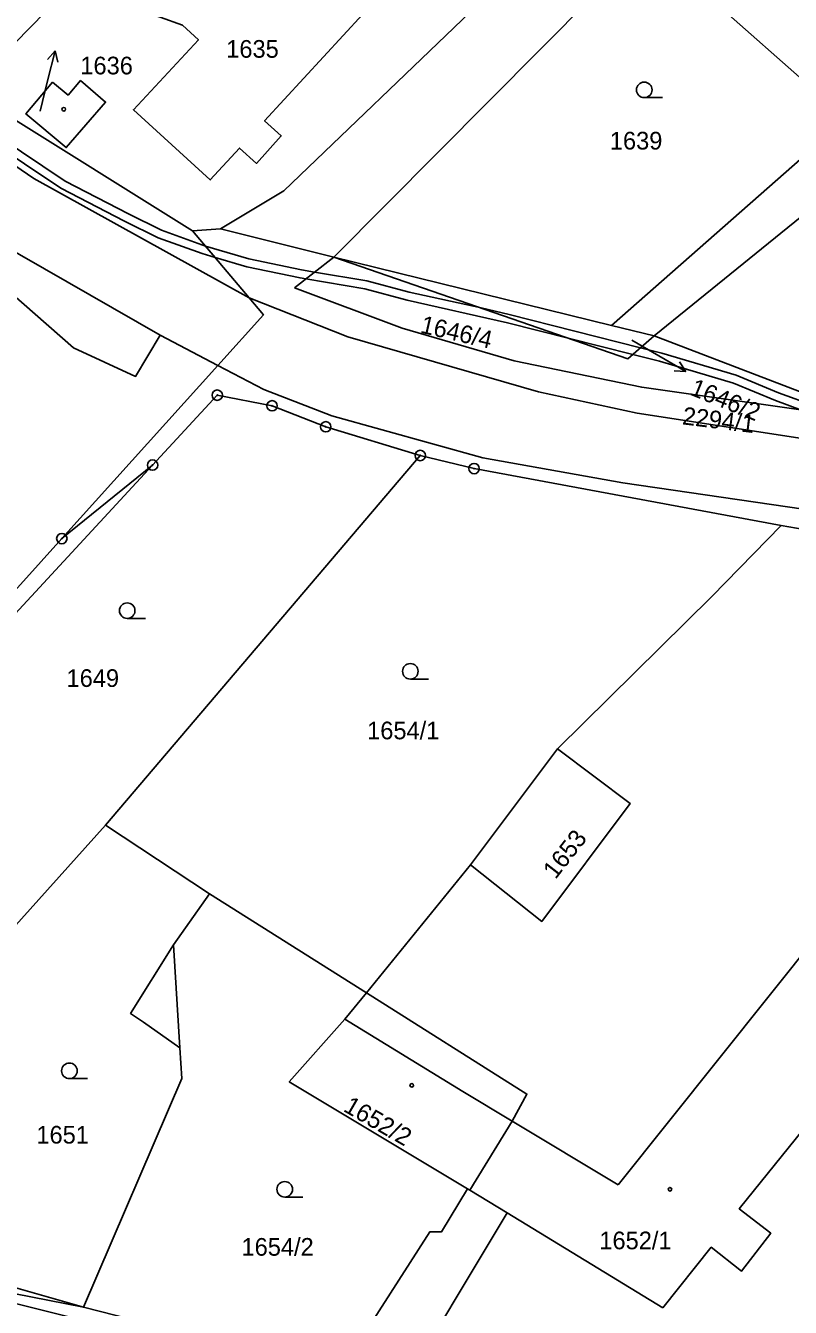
# Model space of a CAD drawing. Extents: x -504988 to -494607, y -1123820 to -1114018.
# Drawn here: x -498333.2 to -498259.6, y -1118661.8 to -1118538.5 of the extents above; entities that cross this region are included whole.
import ezdxf

# ---------------------------------------------------------------- set-up
doc = ezdxf.new("R2010")
doc.units = 0
for name, color, linetype in [('Hranice parcel', 7, 'Continuous'), ('Parcelní čísla', 7, 'Continuous'), ('Pop  PČ popisy', 7, 'Continuous'), ('Vnitřní kresba', 7, 'Continuous'), ('Věcná břemena k části', 7, 'Continuous'), ('Značky bodu BP', 7, 'Continuous'), ('Značky budov', 7, 'Continuous'), ('Značky kultur', 7, 'Continuous')]:
    doc.layers.add(name, color=color, linetype=linetype)

msp = doc.modelspace()

# ---------------------------------------------------------------- linework, layer by layer
at = {"layer": 'Hranice parcel'}
for p, q in [((-498272.74, -1118568.32), (-498210.39, -1118517.7)), ((-498273.47, -1118530.42), (-498303.59, -1118560.73)), ((-498254.26, -1118547.41), (-498273.47, -1118530.42)), ((-498317.17, -1118558.2), (-498338.79, -1118544.71)), ((-498276.86, -1118567.31), (-498254.26, -1118547.41)), ((-498314.5, -1118558.02), (-498317.17, -1118558.2)), ((-498311.74, -1118564.65), (-498317.17, -1118558.2)), ((-498303.59, -1118560.73), (-498314.5, -1118558.02)), ((-498339.18, -1118560.22), (-498328.64, -1118569.47)), ((-498307.38, -1118563.7), (-498303.59, -1118560.73)), ((-498276.86, -1118567.31), (-498303.59, -1118560.73)), ((-498311.74, -1118564.65), (-498302.24, -1118568.42)), ((-498272.74, -1118568.32), (-498276.86, -1118567.31)), ((-498320.3, -1118568.26), (-498314.75, -1118571.16)), ((-498251.46, -1118576.47), (-498272.74, -1118568.32)), ((-498314.75, -1118571.16), (-498329.76, -1118587.82)), ((-498314.75, -1118571.16), (-498310.31, -1118573.48)), ((-498325.57, -1118615.39), (-498295.26, -1118579.82)), ((-498329.76, -1118587.82), (-498321.03, -1118580.74)), ((-498260.52, -1118586.56), (-498255.85, -1118587.36)), ((-498344.69, -1118604.39), (-498329.76, -1118587.82)), ((-498282.05, -1118608.04), (-498290.44, -1118619.2)), ((-498315.55, -1118622.01), (-498325.57, -1118615.39)), ((-498290.44, -1118619.2), (-498300.45, -1118631.53)), ((-498315.55, -1118622.01), (-498300.45, -1118631.53)), ((-498346.78, -1118657.99), (-498327.67, -1118661.78)), ((-498327.67, -1118661.78), (-498303.01, -1118668.01))]:
    msp.add_line(p, q, dxfattribs=at)
for points in [[(-498338.79, -1118544.71), (-498326.86, -1118532.56), (-498322.45, -1118536.88), (-498318.16, -1118538.4), (-498316.62, -1118539.82), (-498322.87, -1118546.56), (-498315.48, -1118553.3), (-498312.66, -1118550.24), (-498311.04, -1118551.72), (-498308.65, -1118549.07), (-498310.24, -1118547.61), (-498297.01, -1118533.23), (-498282.05, -1118516.98), (-498285.4, -1118513.05), (-498298.96, -1118499.08), (-498293.19, -1118491.79)], [(-498314.5, -1118558.02), (-498308.41, -1118554.35), (-498272.53, -1118519.95)], [(-498330.66, -1118543.9), (-498333.21, -1118546.96), (-498329.33, -1118550.2), (-498325.55, -1118545.81), (-498327.95, -1118543.74), (-498329.16, -1118545.15), (-498330.66, -1118543.9)], [(-498303.59, -1118560.73), (-498275.28, -1118570.51), (-498272.74, -1118568.32)], [(-498251.46, -1118576.47), (-498273.95, -1118573.25), (-498286.23, -1118570.72), (-498297.02, -1118567.57), (-498307.38, -1118563.7)], [(-498314.75, -1118571.16), (-498310.36, -1118566.29), (-498311.74, -1118564.65)], [(-498328.64, -1118569.47), (-498322.66, -1118572.21), (-498320.3, -1118568.26)], [(-498302.24, -1118568.42), (-498283.89, -1118573.7), (-498274.4, -1118575.74), (-498239.29, -1118581.14)], [(-498310.31, -1118573.48), (-498303.76, -1118576.02), (-498289.23, -1118580.05), (-498275.77, -1118582.44), (-498240.78, -1118587.56), (-498220.43, -1118592.27), (-498215.42, -1118593.85), (-498204.37, -1118598.53), (-498198.11, -1118601.61), (-498193.07, -1118604.49), (-498188.94, -1118607.33), (-498180.06, -1118614.69), (-498168.85, -1118627.41), (-498160.5, -1118641.39), (-498158.2, -1118646.22), (-498156.22, -1118651.65), (-498152.88, -1118664.42), (-498151.06, -1118675.05), (-498149.94, -1118686.75)], [(-498321.03, -1118580.74), (-498314.8, -1118574.02), (-498309.53, -1118575.04), (-498304.36, -1118577.06), (-498295.26, -1118579.82)], [(-498295.26, -1118579.82), (-498290.09, -1118581.08), (-498260.52, -1118586.56)], [(-498321.03, -1118580.74), (-498341.28, -1118602.64), (-498344.69, -1118604.39)], [(-498260.52, -1118586.56), (-498267.19, -1118593.4), (-498282.05, -1118608.04)], [(-498271.91, -1118661.82), (-498267.26, -1118656.01), (-498264.34, -1118658.3), (-498261.53, -1118654.66), (-498264.57, -1118652.3), (-498238.6, -1118620.15), (-498234.06, -1118614.16), (-498236.25, -1118602.81), (-498237.08, -1118602.12)], [(-498282.05, -1118608.04), (-498275.05, -1118613.32), (-498283.58, -1118624.65), (-498290.44, -1118619.2)], [(-498337.52, -1118633.59), (-498335.61, -1118626.59), (-498325.57, -1118615.39)], [(-498327.67, -1118661.78), (-498318.22, -1118639.76), (-498318.4, -1118636.83), (-498321.89, -1118634.36), (-498323.14, -1118633.5), (-498319.02, -1118626.92), (-498315.55, -1118622.01)], [(-498300.45, -1118631.53), (-498302.51, -1118634.07), (-498307.87, -1118640.08), (-498295.2, -1118647.68), (-498290.71, -1118650.4)], [(-498300.45, -1118631.53), (-498285, -1118641.27), (-498286.43, -1118643.86), (-498290.51, -1118650.52), (-498290.71, -1118650.4)], [(-498290.71, -1118650.4), (-498293.21, -1118654.51), (-498294.34, -1118654.52), (-498303.01, -1118668.01)], [(-498297.71, -1118670.73), (-498286.91, -1118652.71), (-498271.91, -1118661.82)], [(-498303.41, -1118669.74), (-498308.55, -1118668.07), (-498313.33, -1118666.65), (-498346.79, -1118658.27)]]:
    msp.add_lwpolyline(points, dxfattribs=at)
at = {"layer": 'Pop  PČ popisy'}
for p, q in [((-498331.13, -1118543.78), (-498330.4, -1118540.87)), ((-498330.4, -1118540.87), (-498331.13, -1118541.72)), ((-498330.4, -1118540.87), (-498330.16, -1118541.96)), ((-498331.83, -1118546.7), (-498331.13, -1118543.78)), ((-498274.91, -1118568.74), (-498272.31, -1118570.24)), ((-498272.31, -1118570.24), (-498269.71, -1118571.74)), ((-498269.71, -1118571.74), (-498270.33, -1118570.81)), ((-498269.71, -1118571.74), (-498270.83, -1118571.67))]:
    msp.add_line(p, q, dxfattribs=at)
at = {"layer": 'Vnitřní kresba'}
for p, q in [((-498345.53, -1118544.29), (-498332.44, -1118553.16)), ((-498332.44, -1118553.16), (-498311.74, -1118564.65)), ((-498337.43, -1118558.44), (-498320.3, -1118568.26)), ((-498276.22, -1118650), (-498246.85, -1118613.24)), ((-498319.02, -1118626.92), (-498318.4, -1118636.83)), ((-498302.51, -1118634.07), (-498291.17, -1118641.01)), ((-498291.17, -1118641.01), (-498286.43, -1118643.86)), ((-498286.43, -1118643.86), (-498276.22, -1118650)), ((-498286.91, -1118652.71), (-498290.51, -1118650.52)), ((-498346.4, -1118656.43), (-498327.67, -1118661.78))]:
    msp.add_line(p, q, dxfattribs=at)
at = {"layer": 'Věcná břemena k části'}
for points in [[(-498366.98, -1118530.46), (-498351.09, -1118540.05), (-498340.47, -1118547.01), (-498329.85, -1118554.09), (-498323.72, -1118557.29), (-498320.48, -1118558.89), (-498316.27, -1118560.4), (-498315, -1118560.77), (-498315.93, -1118559.67), (-498320.16, -1118558.15), (-498323.36, -1118556.57), (-498329.45, -1118553.41), (-498340.03, -1118546.35), (-498350.67, -1118539.37), (-498366.56, -1118529.78)], [(-498257.23, -1118575.08), (-498260.79, -1118573.79), (-498264.85, -1118572.1), (-498272.01, -1118569.98), (-498274.06, -1118569.46), (-498286.72, -1118566.27), (-498289.4, -1118565.63), (-498296.33, -1118564.11), (-498300.41, -1118563.01), (-498305.43, -1118562.17), (-498306.69, -1118561.96), (-498311.76, -1118560.89), (-498315.93, -1118559.67), (-498315, -1118560.77), (-498311.96, -1118561.67), (-498306.83, -1118562.74), (-498306.27, -1118562.83), (-498300.59, -1118563.79), (-498296.53, -1118564.89), (-498286.86, -1118567.07), (-498280.91, -1118568.56), (-498274.8, -1118570.1), (-498272.25, -1118570.74), (-498265.11, -1118572.86), (-498261.09, -1118574.53), (-498258.57, -1118575.45)]]:
    msp.add_lwpolyline(points, dxfattribs=at)
at = {"layer": 'Značky bodu BP'}
for centre, radius in [((-498314.8, -1118574.02), 0.5), ((-498314.8, -1118574.02), 0.0303), ((-498309.53, -1118575.04), 0.5), ((-498309.53, -1118575.04), 0.0303), ((-498304.36, -1118577.06), 0.5), ((-498304.36, -1118577.06), 0.0303), ((-498295.26, -1118579.82), 0.5), ((-498295.26, -1118579.82), 0.0303), ((-498321.03, -1118580.74), 0.5), ((-498321.03, -1118580.74), 0.0303), ((-498290.09, -1118581.08), 0.5), ((-498290.09, -1118581.08), 0.0303), ((-498329.76, -1118587.82), 0.5), ((-498329.76, -1118587.82), 0.0303)]:
    msp.add_circle(centre, radius, dxfattribs=at)
at = {"layer": 'Značky budov'}
for centre in [(-498329.57, -1118546.5), (-498296.08, -1118640.43), (-498271.23, -1118650.43)]:
    msp.add_circle(centre, 0.175, dxfattribs=at)
at = {"layer": 'Značky kultur'}
for p, q in [((-498273.71, -1118545.39), (-498271.96, -1118545.39)), ((-498323.47, -1118595.5), (-498321.72, -1118595.5)), ((-498296.22, -1118601.34), (-498294.47, -1118601.34)), ((-498329.03, -1118639.78), (-498327.28, -1118639.78)), ((-498308.31, -1118651.18), (-498306.56, -1118651.18))]:
    msp.add_line(p, q, dxfattribs=at)
for centre in [(-498273.71, -1118544.64), (-498323.47, -1118594.75), (-498296.22, -1118600.59), (-498329.03, -1118639.03), (-498308.31, -1118650.43)]:
    msp.add_circle(centre, 0.75, dxfattribs=at)

# ---------------------------------------------------------------- texts
at = {"layer": 'Parcelní čísla'}
for s, p in [('1635', (-498313.94, -1118541.55)), ('1636', (-498327.98, -1118543.15)), ('1639', (-498277.02, -1118550.38)), ('1649', (-498329.31, -1118602.09)), ('1654/1', (-498300.38, -1118607.13)), ('1651', (-498332.21, -1118646.03)), ('1654/2', (-498312.47, -1118656.82)), ('1652/1', (-498278.03, -1118656.2))]:
    msp.add_text(s, height=1.7, dxfattribs=at).set_placement(p)
for s, rotation, p in [('1646/4', 347, (-498295.34, -1118567.99)), ('1646/2', 338, (-498269.42, -1118573.94)), ('2294/1', 353, (-498270.1, -1118576.82)), ('1653', 52, (-498282.25, -1118620.67)), ('1652/2', 330, (-498302.76, -1118642.86))]:
    msp.add_text(s, height=1.7, rotation=rotation, dxfattribs=at).set_placement(p)

doc.saveas('drawing.dxf')
